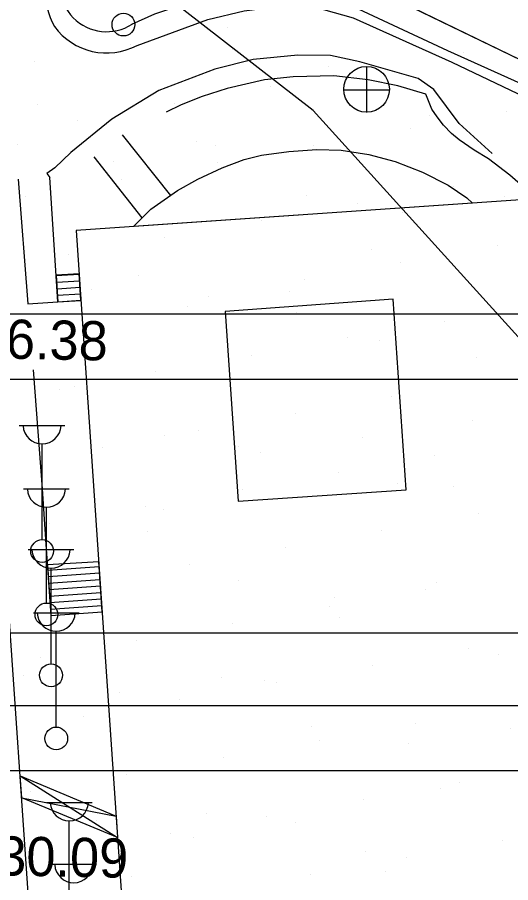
# Model space of a CAD drawing. Extents: x 417997 to 421451, y 4451742 to 4455216.
# Drawn here: x 419302.7 to 419378.4, y 4452300.7 to 4452433.3 of the extents above; entities that cross this region are included whole.
import ezdxf

# ---------------------------------------------------------------- set-up
doc = ezdxf.new("R2010")
doc.units = 0
for name, color, linetype in [('ADAKENARI', 7, 'Continuous'), ('B_Merdiven', 7, 'Continuous'), ('B_Sundurma', 7, 'Continuous'), ('B_Teras', 7, 'Continuous'), ('B_Ticari', 7, 'Continuous'), ('Default', 7, 'Continuous'), ('PL_AYA_REKREASYON_AL', 7, 'Continuous'), ('S_Cad_Sok_Lambasi', 7, 'Continuous'), ('S_Rogar_Kapagi', 7, 'Continuous'), ('Sinir_Ist_Duvari', 7, 'Continuous'), ('SIT_TR_KULTUR', 7, 'Continuous'), ('SN_2_DERECE_KAYNAK_KORUMA', 7, 'Continuous'), ('TR_2_DER_KAYNAK_KORUMA', 7, 'Continuous'), ('TR_PARKALANI', 7, 'Continuous'), ('Y_Kot_Noktasi', 7, 'Continuous'), ('Yol_Kaldirim_kenari_bordurtasi', 7, 'Continuous'), ('Yol_Sose', 7, 'Continuous')]:
    doc.layers.add(name, color=color, linetype=linetype)

# ---------------------------------------------------------------- blocks, each defined once
blk = doc.blocks.new('POINT_DISPLAY')
at = {"layer": 'Default'}
blk.add_line((0, 0), (0, 0), dxfattribs=at)

msp = doc.modelspace()

# ---------------------------------------------------------------- linework, layer by layer
at = {"layer": 'ADAKENARI'}
msp.add_line((419184.15, 4452521.78), (419457, 4452389.37), dxfattribs=at)
msp.add_line((419184.15, 4452521.78), (419457, 4452389.37), dxfattribs=at)
at = {"layer": 'B_Merdiven'}
for p, q in [((419308.71, 4452393.73), (419312.22, 4452393.94)), ((419308.78, 4452392.73), (419312.29, 4452392.94)), ((419308.84, 4452391.73), (419312.36, 4452391.94)), ((419308.91, 4452390.74), (419312.43, 4452390.94)), ((419308.97, 4452389.74), (419312.49, 4452389.95)), ((419307.39, 4452348.63), (419315.28, 4452349.19)), ((419307.46, 4452347.63), (419315.35, 4452348.19)), ((419307.53, 4452346.64), (419315.41, 4452347.2)), ((419307.6, 4452345.64), (419315.48, 4452346.2)), ((419307.66, 4452344.64), (419315.55, 4452345.2)), ((419307.73, 4452343.64), (419315.62, 4452344.2)), ((419307.8, 4452342.64), (419315.69, 4452343.2))]:
    msp.add_line(p, q, dxfattribs=at)
for points in [[(419308.97, 4452389.73), (419312.5, 4452389.94), (419312.22, 4452394.02), (419308.7, 4452393.82)], [(419307.87, 4452341.65), (419315.76, 4452342.21), (419315.23, 4452349.88), (419307.34, 4452349.42)]]:
    msp.add_lwpolyline(points, close=True, dxfattribs=at)
at = {"layer": 'B_Sundurma'}
for p, q in [((419303.19, 4452317.1), (419318.12, 4452307.64)), ((419303.42, 4452313.74), (419317.89, 4452310.91))]:
    msp.add_line(p, q, dxfattribs=at)
msp.add_lwpolyline([(419303.19, 4452317.1), (419317.89, 4452310.91), (419318.12, 4452307.64), (419303.42, 4452313.74)], close=True, dxfattribs=at)
at = {"layer": 'B_Teras'}
msp.add_lwpolyline([(419334.62, 4452388.25), (419336.63, 4452359.16), (419362.38, 4452360.93), (419360.41, 4452390.15)], close=True, dxfattribs=at)
at = {"layer": 'B_Ticari'}
for points in [[(419320.56, 4452401.28), (419323.19, 4452403.92), (419327.28, 4452406.76), (419330.4, 4452408.51), (419334.16, 4452410.24), (419337.55, 4452411.5), (419340.21, 4452412.2), (419344.36, 4452412.76), (419348.68, 4452413.06), (419352.43, 4452412.96), (419356.63, 4452412.27), (419360.69, 4452411.21), (419364.87, 4452409.58), (419368.81, 4452407.59), (419371.67, 4452405.63), (419372.56, 4452404.83)], [(419300.69, 4452353.4), (419297.1, 4452405.48), (419280.36, 4452404.4), (419283.88, 4452353.58), (419283.88, 4452353.57), (419291.42, 4452244.49), (419308.1, 4452245.64), (419300.69, 4452353.39)]]:
    msp.add_lwpolyline(points, close=True, dxfattribs=at)
msp.add_lwpolyline([(419392.62, 4452242.78), (419385.05, 4452352.49), (419385.05, 4452352.51), (419381.4, 4452405.43), (419311.76, 4452400.67), (419315, 4452353.25), (419315, 4452353.24), (419322.5, 4452243.52)], dxfattribs=at)
at = {"layer": 'PL_AYA_REKREASYON_AL'}
msp.add_line((419457, 4452389.37), (419184.15, 4452521.78), dxfattribs=at)
msp.add_line((419457, 4452389.37), (419184.15, 4452521.78), dxfattribs=at)
at = {"layer": 'S_Cad_Sok_Lambasi'}
for p, q in [((419303.04, 4452370.78), (419310.04, 4452370.78)), ((419306.54, 4452353.28), (419306.54, 4452367.95)), ((419303.7, 4452361.07), (419310.7, 4452361.07)), ((419307.2, 4452343.57), (419307.2, 4452358.25)), ((419304.41, 4452351.75), (419311.41, 4452351.75)), ((419307.91, 4452334.25), (419307.91, 4452348.92)), ((419305.2, 4452342.07), (419312.2, 4452342.07)), ((419308.7, 4452324.57), (419308.7, 4452339.25)), ((419307.21, 4452313.01), (419314.21, 4452313.01)), ((419310.71, 4452295.51), (419310.71, 4452310.18)), ((419307.9, 4452303.55), (419314.9, 4452303.55))]:
    msp.add_line(p, q, dxfattribs=at)
for centre in [(419319.01, 4452432.2), (419306.54, 4452351.53), (419307.2, 4452341.82), (419307.91, 4452332.5), (419308.7, 4452322.82)]:
    msp.add_circle(centre, 1.75, dxfattribs=at)
for centre in [(419306.54, 4452370.88), (419307.2, 4452361.17), (419307.91, 4452351.85), (419308.7, 4452342.18), (419310.71, 4452313.11), (419311.4, 4452303.65)]:
    msp.add_arc(centre, 2.93, 183.298, 356.9072, dxfattribs=at)
at = {"layer": 'S_Rogar_Kapagi'}
for p, q in [((419356.36, 4452418.75), (419356.36, 4452425.75)), ((419352.79, 4452422.22), (419359.79, 4452422.22))]:
    msp.add_line(p, q, dxfattribs=at)
msp.add_circle((419356.31, 4452422.28), 3.5, dxfattribs=at)
at = {"layer": 'Sinir_Ist_Duvari'}
for points in [[(419385.59, 4452395.21), (419385.24, 4452398.44), (419384.57, 4452400.95), (419383.39, 4452403.59), (419382, 4452405.48), (419380.7, 4452407.01), (419378.26, 4452409.1), (419375.01, 4452411.62), (419372.83, 4452412.97), (419370.49, 4452414.54), (419369.35, 4452415.53), (419368.09, 4452416.77), (419367.11, 4452418.04), (419366.32, 4452419.26), (419365.38, 4452421.53), (419361.12, 4452422.79), (419356.56, 4452423.71), (419351.29, 4452424.33), (419345.04, 4452424.19), (419340.67, 4452423.71), (419334.92, 4452422.39), (419331.11, 4452421.2), (419327.86, 4452419.9), (419325.55, 4452418.78)], [(419318.81, 4452415.3), (419326.23, 4452406.03)], [(419321.87, 4452402.59), (419314.53, 4452411.95)], [(419302.85, 4452408.51), (419304.33, 4452389.41), (419308.97, 4452389.73), (419307.72, 4452408.79)], [(419305.18, 4452379.29), (419306.54, 4452361.05), (419307.07, 4452353.34)], [(419307.07, 4452353.34), (419307.07, 4452353.34)], [(419307.07, 4452353.34), (419307.07, 4452353.32)], [(419307.07, 4452353.32), (419307.87, 4452341.65)]]:
    msp.add_lwpolyline(points, dxfattribs=at)
at = {"layer": 'SIT_TR_KULTUR'}
for p, q in [((419110.24, 4452387.89), (419523.48, 4452387.89)), ((419110.24, 4452387.89), (419523.48, 4452387.89)), ((419110.13, 4452377.89), (419599, 4452377.89)), ((419110.13, 4452377.89), (419599, 4452377.89)), ((419109.6, 4452327.89), (419793.58, 4452327.89)), ((419109.6, 4452327.89), (419793.58, 4452327.89)), ((419109.49, 4452317.89), (419798.71, 4452317.89)), ((419109.49, 4452317.89), (419798.71, 4452317.89))]:
    msp.add_line(p, q, dxfattribs=at)
at = {"layer": 'SN_2_DERECE_KAYNAK_KORUMA'}
for p, q in [((419348.11, 4452419.01), (419228.8, 4452511.83)), ((419348.11, 4452419.01), (419228.8, 4452511.83)), ((419442.54, 4452314.8), (419348.11, 4452419.01)), ((419442.54, 4452314.8), (419348.11, 4452419.01))]:
    msp.add_line(p, q, dxfattribs=at)
at = {"layer": 'TR_2_DER_KAYNAK_KORUMA'}
msp.add_line((419109.72, 4452339.02), (419420.59, 4452339.02), dxfattribs=at)
msp.add_line((419109.72, 4452339.02), (419420.59, 4452339.02), dxfattribs=at)
at = {"layer": 'Yol_Kaldirim_kenari_bordurtasi'}
msp.add_lwpolyline([(419320.32, 4452432.26), (419323.84, 4452433.85), (419328.84, 4452435.51), (419333.74, 4452436.88), (419337.2, 4452437.59)], dxfattribs=at)
msp.add_arc((419316.42, 4452438.27), 7.17, 146.1657, 303.0045, dxfattribs=at)
at = {"layer": 'Yol_Sose'}
for points in [[(419409.53, 4452409.27), (419396.93, 4452415.43), (419387.19, 4452419.89), (419368.79, 4452428.19), (419350.59, 4452436.7), (419328.96, 4452447.9), (419318.96, 4452453.45), (419317.87, 4452453.71)], [(419321.12, 4452429.01), (419331.98, 4452432.99), (419337.53, 4452434.32), (419343.54, 4452435.08), (419349.72, 4452434.53), (419354.24, 4452433.25), (419369.39, 4452426.45), (419388.35, 4452417.38), (419393.1, 4452413.35), (419398.49, 4452408.39), (419404.21, 4452404.65), (419412.83, 4452400.56), (419428.37, 4452394.47), (419431, 4452393.86), (419432.02, 4452394.11), (419433.81, 4452396.69), (419433.75, 4452397.89), (419433.3, 4452399.28)], [(419375.58, 4452412.44), (419370.49, 4452417.02), (419366.6, 4452422.24), (419364.23, 4452423.93), (419355.29, 4452426.48), (419350.78, 4452427.45), (419345.76, 4452427.52), (419338.92, 4452426.85), (419333.05, 4452425.37), (419324.43, 4452422.1), (419317.25, 4452417.68), (419310.96, 4452412.61), (419308.49, 4452410.23), (419307.25, 4452409.38), (419307.72, 4452408.79)]]:
    msp.add_lwpolyline(points, dxfattribs=at)
for centre, radius, start, end in [((419317.78, 4452437.15), 10.73, 176.419, 209.2916), ((419316.43, 4452437.77), 9.93, 216.2315, 298.1539)]:
    msp.add_arc(centre, radius, start, end, dxfattribs=at)

# ---------------------------------------------------------------- block references
at = {"layer": 'TR_PARKALANI', "xscale": 0.1, "yscale": 0.10000000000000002}
for p in [(419334.92, 4452431.68), (419334.92, 4452431.68), (419320.15, 4452429.08), (419320.15, 4452429.08), (419335.75, 4452428.37), (419335.75, 4452428.37), (419366.17, 4452428.09), (419366.17, 4452428.09), (419371.12, 4452427.91), (419371.12, 4452427.91), (419377.49, 4452427.92), (419377.49, 4452427.92), (419305.37, 4452426.47), (419305.37, 4452426.47), (419350.53, 4452425.77), (419350.53, 4452425.77), (419356.35, 4452425.31), (419356.35, 4452425.31), (419341.65, 4452423.95), (419341.65, 4452423.95), (419341.58, 4452422.7), (419341.58, 4452422.7), (419305.82, 4452419.99), (419305.82, 4452419.99), (419326.81, 4452420.1), (419326.81, 4452420.1), (419377.78, 4452418.93), (419377.78, 4452418.93), (419366, 4452418.28), (419366, 4452418.28), (419312.04, 4452417.49), (419312.04, 4452417.49), (419363.01, 4452416.33), (419363.01, 4452416.33), (419302.74, 4452413.89), (419302.74, 4452413.89), (419330.16, 4452414.31), (419330.16, 4452414.31), (419333.15, 4452413.6), (419333.15, 4452413.6), (419348.24, 4452413.72), (419348.24, 4452413.72), (419317.51, 4452411.28), (419317.51, 4452411.28), (419333.47, 4452411.12), (419333.47, 4452411.12), (419318.7, 4452408.51), (419318.7, 4452408.51), (419369.67, 4452407.35), (419369.67, 4452407.35), (419303.92, 4452405.91), (419303.92, 4452405.91), (419347.05, 4452406.07), (419347.05, 4452406.07), (419377.47, 4452405.79), (419377.47, 4452405.79), (419354.9, 4452404.74), (419354.9, 4452404.74), (419361.83, 4452403.47), (419361.83, 4452403.47), (419340.13, 4452402.14), (419340.13, 4452402.14), (419325.36, 4452399.53), (419325.36, 4452399.53), (419357.11, 4452397.76), (419357.11, 4452397.76), (419376.33, 4452398.37), (419376.33, 4452398.37), (419310.58, 4452396.93), (419310.58, 4452396.93), (419361.56, 4452395.76), (419361.56, 4452395.76), (419321.27, 4452393.8), (419321.27, 4452393.8), (419346.79, 4452393.16), (419346.79, 4452393.16), (419314.04, 4452391.59), (419314.04, 4452391.59), (419344.45, 4452391.3), (419344.45, 4452391.3), (419332.02, 4452390.55), (419332.02, 4452390.55), (419328.81, 4452388.98), (419328.81, 4452388.98), (419317.24, 4452387.95), (419317.24, 4452387.95), (419345.62, 4452388.12), (419345.62, 4452388.12), (419368.22, 4452386.78), (419368.22, 4452386.78), (419309.78, 4452384.15), (419309.78, 4452384.15), (419353.45, 4452384.18), (419353.45, 4452384.18), (419358.35, 4452383.77), (419358.35, 4452383.77), (419338.68, 4452381.57), (419338.68, 4452381.57), (419373.13, 4452381.17), (419373.13, 4452381.17), (419323.91, 4452378.97), (419323.91, 4452378.97), (419374.88, 4452377.8), (419374.88, 4452377.8), (419311.43, 4452376.81), (419311.43, 4452376.81), (419309.13, 4452376.36), (419309.13, 4452376.36), (419360.11, 4452375.2), (419360.11, 4452375.2), (419345.34, 4452372.59), (419345.34, 4452372.59), (419372.56, 4452371.56), (419372.56, 4452371.56), (419330.57, 4452369.99), (419330.57, 4452369.99), (419325.34, 4452369.29), (419325.34, 4452369.29), (419355.75, 4452369), (419355.75, 4452369), (419315.79, 4452367.38), (419315.79, 4452367.38), (419336.72, 4452367.6), (419336.72, 4452367.6), (419340.11, 4452366.68), (419340.11, 4452366.68), (419366.77, 4452366.22), (419366.77, 4452366.22), (419352, 4452363.61), (419352, 4452363.61), (419361.07, 4452361.92), (419361.07, 4452361.92), (419337.23, 4452361.01), (419337.23, 4452361.01), (419369.65, 4452361.47), (419369.65, 4452361.47), (419322.45, 4452358.4), (419322.45, 4452358.4), (419325.23, 4452357.96), (419325.23, 4452357.96), (419373.43, 4452357.24), (419373.43, 4452357.24), (419307.68, 4452355.8), (419307.68, 4452355.8), (419322.73, 4452354.51), (419322.73, 4452354.51), (419358.66, 4452354.63), (419358.66, 4452354.63), (419307.09, 4452352.19), (419307.09, 4452352.19), (419343.89, 4452352.03), (419343.89, 4452352.03), (419329.11, 4452349.42), (419329.11, 4452349.42), (419314.34, 4452346.82), (419314.34, 4452346.82), (419336.64, 4452346.99), (419336.64, 4452346.99), (419367.05, 4452346.7), (419367.05, 4452346.7), (419365.32, 4452345.65), (419365.32, 4452345.65), (419351.41, 4452344.38), (419351.41, 4452344.38), (419350.55, 4452343.05), (419350.55, 4452343.05), (419352.18, 4452341.41), (419352.18, 4452341.41), (419335.78, 4452340.44), (419335.78, 4452340.44), (419316.34, 4452337.44), (419316.34, 4452337.44), (419321, 4452337.84), (419321, 4452337.84), (419371.98, 4452336.67), (419371.98, 4452336.67), (419376.52, 4452335.73), (419376.52, 4452335.73), (419306.23, 4452335.23), (419306.23, 4452335.23), (419357.21, 4452334.07), (419357.21, 4452334.07), (419303.62, 4452332.5), (419303.62, 4452332.5), (419334.03, 4452332.21), (419334.03, 4452332.21), (419340.69, 4452331.76), (419340.69, 4452331.76), (419342.44, 4452331.46), (419342.44, 4452331.46), (419318.39, 4452329.89), (419318.39, 4452329.89), (419327.66, 4452328.86), (419327.66, 4452328.86), (419304.85, 4452327.8), (419304.85, 4452327.8), (419312.89, 4452326.25), (419312.89, 4452326.25), (419363.87, 4452325.09), (419363.87, 4452325.09), (419347.93, 4452324.68), (419347.93, 4452324.68), (419378.35, 4452324.4), (419378.35, 4452324.4), (419349.1, 4452322.48), (419349.1, 4452322.48), (419362.71, 4452322.08), (419362.71, 4452322.08), (419334.32, 4452319.88), (419334.32, 4452319.88), (419319.55, 4452317.27), (419319.55, 4452317.27), (419370.53, 4452316.11), (419370.53, 4452316.11), (419304.78, 4452314.67), (419304.78, 4452314.67), (419367.63, 4452315.21), (419367.63, 4452315.21), (419355.76, 4452313.5), (419355.76, 4452313.5), (419314.92, 4452310.2), (419314.92, 4452310.2), (419331.79, 4452311.25), (419331.79, 4452311.25), (419340.98, 4452310.9), (419340.98, 4452310.9), (419345.33, 4452309.91), (419345.33, 4452309.91), (419326.21, 4452308.29), (419326.21, 4452308.29), (419329.69, 4452307.59), (419329.69, 4452307.59), (419377.19, 4452307.13), (419377.19, 4452307.13), (419311.44, 4452305.69), (419311.44, 4452305.69), (419356.14, 4452305.57), (419356.14, 4452305.57), (419362.42, 4452304.52), (419362.42, 4452304.52), (419359.23, 4452302.38), (419359.23, 4452302.38), (419320.3, 4452301.61), (419320.3, 4452301.61), (419347.65, 4452301.92), (419347.65, 4452301.92)]:
    msp.add_blockref('POINT_DISPLAY', p, dxfattribs=at)

# ---------------------------------------------------------------- texts
at = {"layer": 'Y_Kot_Noktasi'}
for s, p in [('126.38 ', (419292.02, 4452381.2)), ('130.09 ', (419295.15, 4452301.95))]:
    msp.add_text(s, height=6, rotation=358.8703, dxfattribs=at).set_placement(p)

doc.saveas('drawing.dxf')
